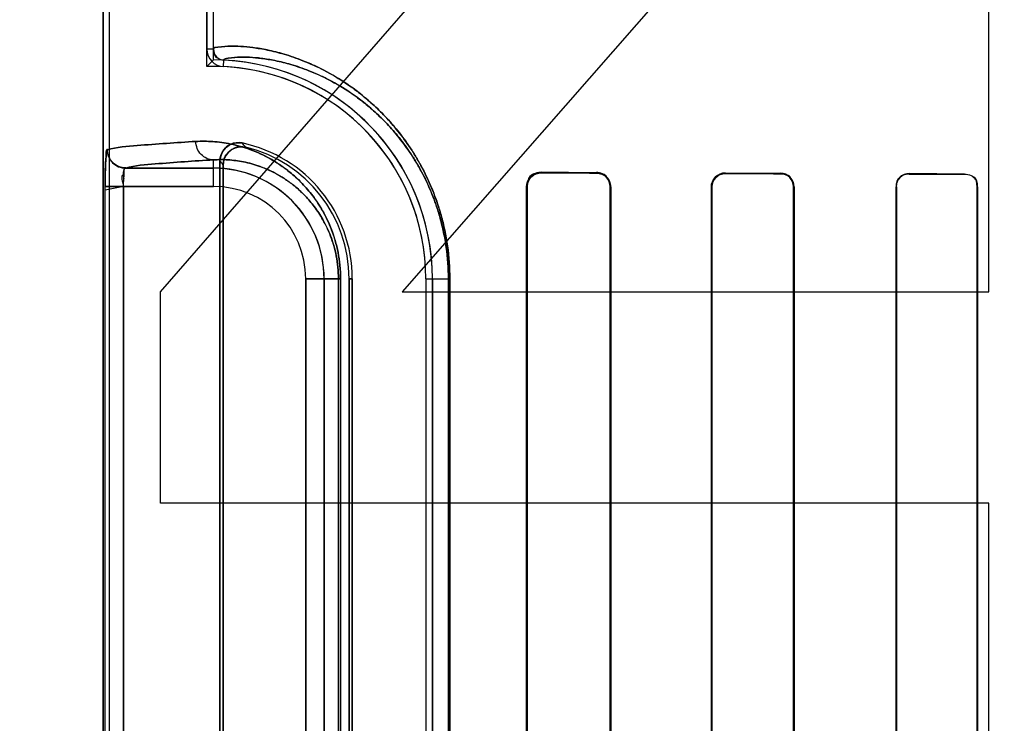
# Model space of a CAD drawing. Header units: millimetres. Extents: x 0 to 297, y 0 to 210.
# Tile 314 of 401: x 241.98 to 242.1137, y 156.8811 to 156.9767. Entities that reach past the tile are written whole.
import ezdxf

# ---------------------------------------------------------------- set-up
doc = ezdxf.new("R2010")
doc.units = ezdxf.units.MM
doc.header["$LTSCALE"] = 16.335
doc.layers.get('0').update_dxf_attribs({"linetype": 'CONTINUOUS'})
for name, color, linetype in [('AXES_REF', 7, 'CONTINUOUS'), ('INTFCLR_1', 7, 'CONTINUOUS'), ('INTFCLR_72935', 7, 'CONTINUOUS')]:
    doc.layers.add(name, color=color, linetype=linetype)

msp = doc.modelspace()

# ---------------------------------------------------------------- linework, layer by layer
at = {"color": 7, "linetype": 'Continuous'}
for p, q in [((241.9990984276, 156.939722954), (242.1115984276, 157.0689782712)), ((242.1115984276, 157.0306804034), (242.0319109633, 156.939722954)), ((242.1115984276, 156.939722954), (242.1115984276, 157.0306804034)), ((241.9990984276, 156.9109995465), (241.9990984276, 156.939722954)), ((242.0319109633, 156.939722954), (242.1115984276, 156.939722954)), ((242.1115984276, 156.9109995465), (241.9990984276, 156.9109995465)), ((242.1115984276, 156.8439782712), (242.1115984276, 156.9109995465))]:
    msp.add_line(p, q, dxfattribs=at)
for radius in [4.8479140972, 4.8475, 4.8164570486]:
    msp.add_circle((241.5069109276, 154.9564782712), radius, dxfattribs=at)
msp.add_arc((241.5069109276, 154.9564782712), 4.8, 278.2771290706, 261.7228709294, dxfattribs=at)
at = {"layer": 'AXES_REF', "color": 9, "linetype": 'Continuous'}
msp.add_circle((241.5069109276, 154.9564782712), 2.9642884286, dxfattribs=at)
at = {"layer": 'AXES_REF', "color": 7, "linetype": 'Continuous'}
msp.add_arc((241.5069109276, 154.9564782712), 4.91, 113.0826656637, 66.9173343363, dxfattribs=at)
at = {"layer": 'AXES_REF', "color": 9, "linetype": 'Continuous'}
msp.add_arc((241.5069109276, 154.9564782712), 4.4222561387, 94.4118118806, 85.5881881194, dxfattribs=at)
at = {"layer": 'INTFCLR_1', "color": 6, "linetype": 'Continuous'}
for p, q in [((241.9912747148, 156.7064711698), (241.9912747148, 158.0414711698)), ((241.9921563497, 156.7064711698), (241.9921563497, 158.0414795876)), ((242.0053930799, 157.5752664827), (242.0053930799, 156.9726758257)), ((242.0062747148, 156.9726758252), (242.0062747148, 157.5752665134)), ((242.0071563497, 156.8054539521), (242.0071563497, 156.9574883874)), ((242.0075937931, 156.9569398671), (242.0075937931, 156.8060024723)), ((242.0487989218, 156.9539711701), (242.0487989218, 156.8089711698)), ((242.0488895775, 156.9539711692), (242.0488895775, 156.8089711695)), ((242.0601642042, 156.8089711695), (242.0601642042, 156.9539711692)), ((242.0602461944, 156.8089711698), (242.0602461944, 156.9539711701)), ((242.0739123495, 156.9539711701), (242.0739123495, 156.8089711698)), ((242.0739881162, 156.9539711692), (242.0739881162, 156.8089711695)), ((242.0850773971, 156.8089711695), (242.0850773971, 156.9539711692)), ((242.0851484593, 156.8089711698), (242.0851484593, 156.9539711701)), ((242.0989967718, 156.9539711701), (242.0989967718, 156.8089711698)), ((242.0990641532, 156.9539711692), (242.0990641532, 156.8089711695)), ((242.1100094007, 156.8089711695), (242.1100094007, 156.9539711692)), ((242.1100738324, 156.8089711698), (242.1100738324, 156.9539711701)), ((242.0246960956, 156.8214711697), (242.0246960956, 156.9414711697)), ((242.0251335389, 156.9414711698), (242.0251335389, 156.8214711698)), ((242.0351335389, 156.9414711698), (242.0351335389, 156.8214711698)), ((242.0360151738, 156.8214711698), (242.0360151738, 156.9414711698))]:
    msp.add_line(p, q, dxfattribs=at)
at = {"layer": 'INTFCLR_1', "color": 9, "linetype": 'Continuous'}
for p, q in [((242.0062747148, 156.9726758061), (242.0053930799, 156.9726758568)), ((242.0076603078, 156.9702967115), (242.0077027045, 156.9711773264)), ((242.0062747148, 156.9540144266), (242.0062747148, 156.9576362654)), ((242.0062747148, 156.9565140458), (241.9943300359, 156.9565140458)), ((242.0508007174, 156.9558737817), (242.0508007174, 156.9559624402)), ((242.0583007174, 156.9559256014), (242.0583007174, 156.9558421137)), ((242.0758007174, 156.9557776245), (242.0758007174, 156.9558523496)), ((242.0833007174, 156.9558252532), (242.0833007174, 156.9557533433)), ((242.1008007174, 156.9557031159), (242.1008007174, 156.9557698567)), ((242.1083007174, 156.9557489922), (242.1083007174, 156.9556840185)), ((241.9915633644, 156.8089279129), (241.9915633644, 156.9540144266)), ((241.9940607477, 156.9540144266), (241.9940607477, 156.8089279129)), ((241.9940607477, 156.9540144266), (242.0062747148, 156.9540144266)), ((242.0487989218, 156.9539711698), (242.0488895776, 156.9539711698)), ((242.0601642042, 156.9539711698), (242.0602461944, 156.9539711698)), ((242.0739123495, 156.9539711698), (242.0739881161, 156.9539711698)), ((242.0850773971, 156.9539711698), (242.0851484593, 156.9539711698)), ((242.0989967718, 156.9539711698), (242.0990641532, 156.9539711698)), ((242.1100094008, 156.9539711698), (242.1100738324, 156.9539711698)), ((242.0188179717, 156.9414711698), (242.0188179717, 156.8214711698)), ((242.0188179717, 156.9414711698), (242.0235448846, 156.9414711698)), ((242.0213175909, 156.8214711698), (242.0213175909, 156.9414711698)), ((242.0232527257, 156.8214711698), (242.0232527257, 156.9414711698)), ((242.0235448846, 156.9414711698), (242.0235448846, 156.8214711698)), ((242.0246960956, 156.9414711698), (242.0251335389, 156.9414711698)), ((242.0351335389, 156.9414711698), (242.0383753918, 156.9414711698)), ((242.0381909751, 156.8214711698), (242.0381909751, 156.9414711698)), ((242.0383753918, 156.9414711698), (242.0383753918, 156.8214711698))]:
    msp.add_line(p, q, dxfattribs=at)
at = {"layer": 'INTFCLR_1', "color": 7, "linetype": 'Continuous'}
for p, q in [((242.0508007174, 156.9558737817), (242.0501889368, 156.9557756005)), ((241.9940607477, 156.9540144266), (241.9915622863, 156.9535313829)), ((241.9915633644, 156.9540144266), (241.9940607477, 156.9540144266))]:
    msp.add_line(p, q, dxfattribs=at)
at = {"layer": 'INTFCLR_1', "color": 6, "linetype": 'Continuous'}
for centre, radius, start, end in [((242.0077748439, 156.9726757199), 0.002381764, 179.9974572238, 267.2436646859), ((242.0077748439, 156.9726757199), 0.0015001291, 179.9967087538, 267.2436535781), ((242.0062747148, 156.9414711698), 0.028858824, 1.4556e-06, 87.24801020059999), ((242.0062747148, 156.9414711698), 0.0297404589, 0, 87.2479465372), ((242.0062747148, 156.9414711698), 0.018858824, 2.2275e-06, 78.1110808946), ((242.0062747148, 156.9414711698), 0.0184213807, 359.9999997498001, 76.16476395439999)]:
    msp.add_arc(centre, radius, start, end, dxfattribs=at)
at = {"layer": 'INTFCLR_1', "color": 9, "linetype": 'Continuous'}
for centre, radius, start, end in [((241.9749237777, 156.9271133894), 0.0481478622, 42.044052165, 42.95981988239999), ((241.9750822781, 156.9314607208), 0.0413059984, 38.0856594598, 39.0588530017), ((242.0062747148, 156.9414711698), 0.0150428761, 0, 89.9999999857), ((242.0062747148, 156.9414711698), 0.0125432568, 2.597e-07, 89.99999993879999)]:
    msp.add_arc(centre, radius, start, end, dxfattribs=at)
at = {"layer": 'INTFCLR_1', "color": 6, "linetype": 'Continuous'}
for centre, major_axis, ratio, start_param, end_param in [((242.2670507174, 156.9564711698), (0.2607760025, 0), 0.0034906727, -2.5485709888, -2.4989177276), ((242.2670507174, 156.9564711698), (0.2757760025, 0), 0.0034906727, -2.4721230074, -2.4294368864), ((242.2670507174, 156.9564711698), (0.2607760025, 0), 0.0034906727, -2.3940887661, -2.3526946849), ((242.2670507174, 156.9564711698), (0.2757760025, 0), 0.0034906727, -2.3371288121, -2.3000343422), ((242.2670507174, 156.9564711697), (0.2607760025, 0), 0.0034906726, -2.2620717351, -2.2252929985), ((242.2670507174, 156.9564711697), (0.2757760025, 0), 0.0034906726, -2.217857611, -2.1841931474)]:
    msp.add_ellipse(centre, major_axis=major_axis, ratio=ratio, start_param=start_param, end_param=end_param, dxfattribs=at)
at = {"layer": 'INTFCLR_1', "color": 9, "linetype": 'Continuous'}
for points, knots in [([(242.0383753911, 156.9414711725), (242.0383753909, 156.9429653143), (242.0382201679, 156.9451873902), (242.0377184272, 156.9480536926), (242.0372262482, 156.9500716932), (242.0366361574, 156.9519634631), (242.035769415, 156.9542483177), (242.0347681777, 156.9563431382), (242.0336659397, 156.9582465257), (242.0325836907, 156.9599206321), (242.0311906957, 156.9617827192), (242.0294594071, 156.9637270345), (242.027261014, 156.9658386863), (242.0245847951, 156.9679238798), (242.0218867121, 156.9695326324), (242.0198658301, 156.9705163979), (242.018068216, 156.9712800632), (242.0159897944, 156.9719955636), (242.0137046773, 156.9725675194), (242.0117176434, 156.9729019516), (242.0100762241, 156.9730599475), (242.0084120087, 156.9731160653), (242.0074326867, 156.9729981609), (242.006274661, 156.9728900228), (242.0062747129, 156.9726758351)], [0, 0, 0, 0, 0.0889624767, 0.1320587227, 0.1731704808, 0.2125452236, 0.2499716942, 0.3186065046, 0.3504676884, 0.3808901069, 0.4372578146, 0.4887306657, 0.535726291, 0.6186117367, 0.6900918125, 0.7223293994, 0.7523795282, 0.806346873, 0.8529608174, 0.8926493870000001, 0.9257163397, 0.9524727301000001, 0.9872470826, 1, 1, 1, 1]), ([(242.0381909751, 156.9414711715), (242.0381909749, 156.9428982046), (242.038043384, 156.9450203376), (242.0375662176, 156.9477579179), (242.0370981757, 156.9496850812), (242.0365370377, 156.951491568), (242.0357129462, 156.9536729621), (242.0347609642, 156.9556728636), (242.0337128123, 156.9574899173), (242.0326840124, 156.9590874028), (242.0313599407, 156.9608638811), (242.0297142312, 156.9627184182), (242.027625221, 156.9647312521), (242.0250825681, 156.9667176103), (242.0225187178, 156.9682486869), (242.0205989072, 156.9691835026), (242.0188919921, 156.9699080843), (242.0169188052, 156.9705854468), (242.0147496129, 156.9711244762), (242.012864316, 156.9714361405), (242.0113064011, 156.9715809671), (242.0097299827, 156.9716225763), (242.0087913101, 156.9715141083), (242.0077020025, 156.9713824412), (242.0077027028, 156.9711773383)], [0, 0, 0, 0, 0.08925570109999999, 0.1324872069, 0.1737209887, 0.2132043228, 0.2507249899, 0.319505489, 0.3514207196, 0.3818859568, 0.4383088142, 0.4898030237, 0.5367929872, 0.6196084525, 0.6909676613, 0.7231332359, 0.7531068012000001, 0.8069147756, 0.8533706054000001, 0.8929116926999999, 0.9258489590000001, 0.952499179, 0.9871714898, 1, 1, 1, 1]), ([(242.0038890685, 156.9601358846), (242.0012284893, 156.9599890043), (241.9972183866, 156.9596781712), (241.9931602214, 156.9593726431), (241.9918351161, 156.9590136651)], [0, 0, 0, 0, 0.6599704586, 1, 1, 1, 1]), ([(242.0235448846, 156.9414711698), (242.0235448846, 156.9420777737), (242.0234864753, 156.9432749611), (242.0232330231, 156.9450113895), (242.022840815, 156.9466352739), (242.0223427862, 156.9481201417), (242.0217675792, 156.9494634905), (242.0209542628, 156.951026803), (242.0198488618, 156.9527066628), (242.0184086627, 156.9543939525), (242.0169477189, 156.9557630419), (242.0154893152, 156.9568746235), (242.0136344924, 156.9580311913), (242.0113694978, 156.9590733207), (242.0087179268, 156.9598260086), (242.0062400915, 156.9601663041), (242.0046480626, 156.9601777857), (242.0038890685, 156.9601358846)], [0, 0, 0, 0, 0.0600429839, 0.1184181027, 0.1734493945, 0.22517713, 0.2732606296, 0.3179414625, 0.3994792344, 0.4716692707, 0.5370373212, 0.5972913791, 0.6528779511, 0.7531551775, 0.8428840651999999, 0.9247587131, 1, 1, 1, 1]), ([(242.0062747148, 156.9576362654), (242.0056624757, 156.9576396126), (242.0043779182, 156.9582049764), (242.003892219, 156.9595032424), (242.0038890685, 156.9601358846)], [0, 0, 0, 0, 0.4918058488, 1, 1, 1, 1]), ([(241.9943300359, 156.9565140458), (241.9956425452, 156.9568728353), (241.9996645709, 156.9571786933), (242.0036382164, 156.9574893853), (242.0062747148, 156.9576362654)], [0, 0, 0, 0, 0.3400599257, 1, 1, 1, 1]), ([(242.0232527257, 156.9414711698), (242.0232527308, 156.9419999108), (242.0232020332, 156.9430433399), (242.0229821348, 156.9445565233), (242.0226417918, 156.9459714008), (242.0220856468, 156.947636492), (242.0212378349, 156.9494407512), (242.0200480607, 156.9512543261), (242.0187999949, 156.9527199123), (242.0175351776, 156.9539066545), (242.0162730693, 156.9548683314), (242.0146703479, 156.9558658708), (242.0127145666, 156.9567606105), (242.0104278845, 156.9573996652), (242.0082946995, 156.9576795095), (242.0069262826, 156.9576779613), (242.0062747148, 156.9576362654)], [0, 0, 0, 0, 0.0604434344, 0.11919797, 0.1745530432, 0.2265687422, 0.3196855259, 0.4015022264, 0.473822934, 0.5392349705, 0.5994014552, 0.6549095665, 0.7547931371, 0.8440475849, 0.9253631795, 1, 1, 1, 1])]:
    msp.add_open_spline(points, degree=3, knots=knots, dxfattribs=at)
at = {"layer": 'INTFCLR_1', "color": 6, "linetype": 'Continuous'}
for points, knots in [([(242.0071563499, 156.957488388), (242.0071563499, 156.9580180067), (242.007599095, 156.9594830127), (242.0092901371, 156.9601085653), (242.0101599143, 156.9599254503)], [0, 0, 0, 0, 0.3733751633, 1, 1, 1, 1]), ([(242.0106798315, 156.9593580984), (242.0101563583, 156.9594870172), (242.0085958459, 156.9594001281), (242.0075937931, 156.9578442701), (242.0075937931, 156.9569398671)], [0, 0, 0, 0, 0.3734727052, 1, 1, 1, 1]), ([(241.9918351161, 156.9590136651), (241.9918358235, 156.9583763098), (241.9923677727, 156.9570500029), (241.993693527, 156.956514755), (241.9943300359, 156.9565140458)], [0, 0, 0, 0, 0.5003322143, 1, 1, 1, 1]), ([(242.0508007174, 156.9559624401), (242.0503494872, 156.9559647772), (242.0492964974, 156.955609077), (242.0487989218, 156.9545380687), (242.0487989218, 156.9539711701)], [0, 0, 0, 0, 0.4431989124, 1, 1, 1, 1]), ([(242.0602461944, 156.9539711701), (242.0602461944, 156.9544295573), (242.0598760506, 156.9554581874), (242.058836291, 156.9559231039), (242.0583007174, 156.9559256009)], [0, 0, 0, 0, 0.4611695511, 1, 1, 1, 1]), ([(242.0601642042, 156.9539711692), (242.0601642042, 156.9544246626), (242.0597932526, 156.955412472), (242.0587993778, 156.955840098), (242.0583007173, 156.9558421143)], [0, 0, 0, 0, 0.4762795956, 1, 1, 1, 1]), ([(242.0758007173, 156.9558523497), (242.0753082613, 156.9558542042), (242.0743021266, 156.9554413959), (242.0739123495, 156.9544407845), (242.0739123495, 156.9539711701)], [0, 0, 0, 0, 0.511872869, 1, 1, 1, 1]), ([(242.0758007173, 156.9557776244), (242.0753320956, 156.955779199), (242.0743670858, 156.9553875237), (242.0739881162, 156.9544261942), (242.0739881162, 156.9539711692)], [0, 0, 0, 0, 0.5073617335, 1, 1, 1, 1]), ([(242.0851484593, 156.9539711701), (242.0851484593, 156.9544375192), (242.0847615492, 156.9554200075), (242.0837784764, 156.9558235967), (242.0833007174, 156.9558252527)], [0, 0, 0, 0, 0.493955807, 1, 1, 1, 1]), ([(242.0850773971, 156.9539711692), (242.0850773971, 156.9544274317), (242.0846956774, 156.9553730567), (242.0837520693, 156.9557519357), (242.0833007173, 156.9557533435)], [0, 0, 0, 0, 0.5027039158, 1, 1, 1, 1]), ([(242.1008007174, 156.955769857), (242.1003476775, 156.9557711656), (242.0993899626, 156.9553963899), (242.0989967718, 156.9544374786), (242.0989967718, 156.9539711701)], [0, 0, 0, 0, 0.4927847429, 1, 1, 1, 1])]:
    msp.add_open_spline(points, degree=3, knots=knots, dxfattribs=at)
at = {"layer": 'INTFCLR_1', "color": 7, "linetype": 'Continuous'}
for points, knots in [([(241.9915622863, 156.9535313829), (241.9915608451, 156.9538533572), (241.9915650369, 156.9546448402), (241.9915723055, 156.9557278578), (241.9916042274, 156.9567248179), (241.9916177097, 156.9576597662), (241.9917576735, 156.9582740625), (241.9916996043, 156.9589769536), (241.9918351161, 156.9590136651)], [0, 0, 0, 0, 0.1755373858, 0.4319359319, 0.5881395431, 0.7249066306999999, 0.9234579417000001, 1, 1, 1, 1]), ([(241.9918351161, 156.9590136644), (241.9917180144, 156.9584282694), (241.9915905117, 156.9572257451), (241.9915739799, 156.9555528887), (241.9915633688, 156.9544757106), (241.9915633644, 156.9540144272)], [0, 0, 0, 0, 0.3551236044, 0.7239396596, 1, 1, 1, 1]), ([(242.0508007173, 156.9558737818), (242.0503426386, 156.9558674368), (242.0493328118, 156.9555099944), (242.0488870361, 156.9544862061), (242.0488895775, 156.9539711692)], [0, 0, 0, 0, 0.470754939, 1, 1, 1, 1])]:
    msp.add_open_spline(points, degree=3, knots=knots, dxfattribs=at)
at = {"layer": 'INTFCLR_1', "color": 6, "linetype": 'Continuous'}
for points in [[(241.9943300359, 156.9565140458), (241.9938514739, 156.9564491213), (241.9940735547, 156.9555704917), (241.9940765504, 156.9550875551)], [(242.1008007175, 156.9557031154), (242.1002789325, 156.9557044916), (242.0994026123, 156.9555208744), (242.0994026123, 156.9549990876)], [(242.1100094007, 156.9539711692), (242.1100094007, 156.9544237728), (242.1099237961, 156.9552166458), (242.1094711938, 156.955217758)], [(242.1100738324, 156.9539711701), (242.1100738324, 156.9544361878), (242.1099914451, 156.9552530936), (242.1095264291, 156.9552543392)]]:
    msp.add_open_spline(points, degree=3, dxfattribs=at)
at = {"layer": 'INTFCLR_1', "color": 7, "linetype": 'Continuous'}
msp.add_open_spline([(242.0501889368, 156.9557756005), (242.0496947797, 156.9556103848), (242.0490408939, 156.9552357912), (242.0490409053, 156.9547147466)], degree=3, dxfattribs=at)
at = {"layer": 'INTFCLR_72935', "color": 6, "linetype": 'Continuous'}
for p, q in [((241.9912747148, 158.0414711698), (241.9912747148, 156.7064711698)), ((241.9921563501, 156.7064711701), (241.9921563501, 158.0414880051)), ((242.0053930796, 156.9703165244), (242.0053930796, 157.577625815)), ((242.0062747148, 156.9712116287), (242.0062747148, 157.5767307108)), ((242.0062747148, 156.9712116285), (242.0053930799, 156.9703165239)), ((242.0071563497, 156.9574883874), (242.0071563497, 156.8054539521)), ((242.0075937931, 156.8060024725), (242.0075937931, 156.9569398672)), ((242.0487989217, 156.8089711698), (242.0487989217, 156.9539711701)), ((242.0488895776, 156.8089711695), (242.0488895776, 156.9539711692)), ((242.0601642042, 156.9539711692), (242.0601642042, 156.8089711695)), ((242.0602461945, 156.9539711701), (242.0602461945, 156.8089711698)), ((242.0739123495, 156.8089711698), (242.0739123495, 156.9539711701)), ((242.0739881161, 156.8089711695), (242.0739881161, 156.9539711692)), ((242.0850773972, 156.9539711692), (242.0850773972, 156.8089711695)), ((242.0851484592, 156.9539711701), (242.0851484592, 156.8089711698)), ((242.0989967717, 156.8089711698), (242.0989967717, 156.9539711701)), ((242.0990641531, 156.8089711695), (242.0990641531, 156.9539711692)), ((242.1100094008, 156.9539711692), (242.1100094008, 156.8089711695)), ((242.1100738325, 156.9539711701), (242.1100738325, 156.8089711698)), ((242.0246960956, 156.9414711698), (242.0246960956, 156.8214711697)), ((242.0251335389, 156.8214711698), (242.0251335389, 156.9414711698)), ((242.035133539, 156.9414711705), (242.035133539, 156.8214711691)), ((242.0360151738, 156.9414711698), (242.0360151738, 156.8214711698))]:
    msp.add_line(p, q, dxfattribs=at)
at = {"layer": 'INTFCLR_72935', "color": 9, "linetype": 'Continuous'}
for p, q in [((242.0062747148, 156.9540144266), (242.0062747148, 156.9576362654)), ((241.9943300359, 156.9565140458), (242.0062747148, 156.9565140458)), ((242.0508007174, 156.9559624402), (242.0508007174, 156.9558737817)), ((242.0583007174, 156.9558421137), (242.0583007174, 156.9559256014)), ((242.0758007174, 156.9558523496), (242.0758007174, 156.9557776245)), ((242.0833007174, 156.9557533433), (242.0833007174, 156.9558252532)), ((242.1008007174, 156.9557698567), (242.1008007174, 156.9557031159)), ((242.1083007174, 156.9556840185), (242.1083007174, 156.9557489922)), ((241.9915633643, 156.8089279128), (241.9915633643, 156.9540144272)), ((242.0062747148, 156.9540144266), (241.9915633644, 156.9540144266)), ((241.9940607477, 156.8089279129), (241.9940607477, 156.9540144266)), ((242.0488895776, 156.9539711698), (242.0487989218, 156.9539711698)), ((242.0602461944, 156.9539711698), (242.0601642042, 156.9539711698)), ((242.0739881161, 156.9539711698), (242.0739123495, 156.9539711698)), ((242.0851484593, 156.9539711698), (242.0850773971, 156.9539711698)), ((242.0990641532, 156.9539711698), (242.0989967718, 156.9539711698)), ((242.1100738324, 156.9539711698), (242.1100094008, 156.9539711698)), ((242.0188179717, 156.8214711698), (242.0188179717, 156.9414711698)), ((242.0235448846, 156.9414711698), (242.0188179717, 156.9414711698)), ((242.0213175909, 156.9414711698), (242.0213175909, 156.8214711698)), ((242.0232527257, 156.9414711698), (242.0232527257, 156.8214711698)), ((242.0235448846, 156.9414711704), (242.0235448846, 156.8214711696)), ((242.0251335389, 156.9414711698), (242.0246960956, 156.9414711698)), ((242.0351335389, 156.9414711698), (242.0383753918, 156.9414711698)), ((242.0381909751, 156.9414711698), (242.0381909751, 156.8214711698)), ((242.0383753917, 156.9414711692), (242.0383753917, 156.8214711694))]:
    msp.add_line(p, q, dxfattribs=at)
at = {"layer": 'INTFCLR_72935', "color": 7, "linetype": 'Continuous'}
for p, q in [((242.0508007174, 156.9559624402), (242.0501809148, 156.9558669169)), ((242.0501915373, 156.9557764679), (242.0508007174, 156.9558737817))]:
    msp.add_line(p, q, dxfattribs=at)
at = {"layer": 'INTFCLR_72935', "color": 6, "linetype": 'Continuous'}
for radius, start, end in [(0.028858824, 1.4556e-06, 91.7506546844), (0.0297404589, 0, 90), (0.018858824, 2.2275e-06, 78.1110808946), (0.0184213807, 1.409e-07, 76.16476393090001)]:
    msp.add_arc((242.0062747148, 156.9414711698), radius, start, end, dxfattribs=at)
at = {"layer": 'INTFCLR_72935', "color": 9, "linetype": 'Continuous'}
for centre, radius, start, end in [((241.9749237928, 156.9271134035), 0.0481478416, 42.0440516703, 42.9598197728), ((241.9750822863, 156.9314607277), 0.0413059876, 38.0856590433, 39.05885283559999), ((242.0062747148, 156.9414711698), 0.0150428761, 0, 90.0000000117), ((242.0062747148, 156.9414711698), 0.0125432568, 2.597e-07, 89.99999993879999)]:
    msp.add_arc(centre, radius, start, end, dxfattribs=at)
at = {"layer": 'INTFCLR_72935', "color": 6, "linetype": 'Continuous'}
for centre, major_axis, ratio, start_param, end_param in [((242.2670507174, 156.9564711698), (0.2607760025, 0), 0.0034906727, -2.5485709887, -2.4989177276), ((242.2670507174, 156.9564711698), (0.2757760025, 0), 0.0034906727, -2.4721230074, -2.4294368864), ((242.2670507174, 156.9564711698), (0.2607760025, 0), 0.0034906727, -2.3940887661, -2.3526946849), ((242.2670507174, 156.9564711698), (0.2757760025, 0), 0.0034906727, -2.3371288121, -2.3000343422), ((242.2670507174, 156.9564711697), (0.2607760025, 0), 0.0034906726, -2.262071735, -2.2252929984), ((242.2670507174, 156.9564711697), (0.2757760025, 0), 0.0034906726, -2.217857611, -2.1841931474)]:
    msp.add_ellipse(centre, major_axis=major_axis, ratio=ratio, start_param=start_param, end_param=end_param, dxfattribs=at)
at = {"layer": 'INTFCLR_72935', "color": 9, "linetype": 'Continuous'}
for points, knots in [([(242.0062747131, 156.9726758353), (242.0062746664, 156.9728926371), (242.0074448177, 156.9729979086), (242.0084295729, 156.9731169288), (242.0100987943, 156.9730582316), (242.0117372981, 156.9728992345), (242.0137172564, 156.9725645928), (242.015996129, 156.9719935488), (242.0185781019, 156.9711043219), (242.0214419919, 156.9697965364), (242.0239465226, 156.9683051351), (242.0260510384, 156.966781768), (242.0277367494, 156.9653815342), (242.0294528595, 156.9637335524), (242.0311779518, 156.9617975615), (242.0325653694, 156.9599463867), (242.0336477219, 156.9582763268), (242.0347540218, 156.9563706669), (242.0357590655, 156.9542724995), (242.0366292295, 156.9519837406), (242.0372219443, 156.9500877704), (242.037716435, 156.9480638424), (242.0382197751, 156.9451921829), (242.0383753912, 156.9429669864), (242.0383753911, 156.9414711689)], [0, 0, 0, 0, 0.0129082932, 0.0479369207, 0.0747656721, 0.1077870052, 0.1472777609, 0.1937244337, 0.2476759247, 0.3095864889, 0.3808801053, 0.4208017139, 0.4641838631, 0.5112475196, 0.5623302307, 0.6184106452, 0.6487898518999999, 0.6807805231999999, 0.7495641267, 0.7869849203, 0.826503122, 0.8677591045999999, 0.910939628, 1, 1, 1, 1]), ([(242.007702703, 156.9711773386), (242.0077019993, 156.9713849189), (242.0088028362, 156.9715140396), (242.0097466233, 156.9716235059), (242.0113278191, 156.9715794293), (242.0128829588, 156.9714336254), (242.0147615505, 156.9711217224), (242.0169248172, 156.9705835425), (242.0193764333, 156.969741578), (242.0220966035, 156.9684995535), (242.0244755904, 156.9670807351), (242.0264749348, 156.9656301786), (242.028076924, 156.9642958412), (242.0297080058, 156.9627246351), (242.0313478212, 156.960878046), (242.032666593, 156.9591119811), (242.033695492, 156.9575183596), (242.0347475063, 156.95569914), (242.035703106, 156.9536960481), (242.0365304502, 156.9515109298), (242.0370940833, 156.9497004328), (242.0375643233, 156.9477676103), (242.0380430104, 156.9450249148), (242.0381909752, 156.9428998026), (242.0381909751, 156.9414711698)], [0, 0, 0, 0, 0.0129831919, 0.0479084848, 0.07463076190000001, 0.1075226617, 0.1468667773, 0.1931559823, 0.2469482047, 0.3087107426, 0.3798835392, 0.4197618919, 0.463117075, 0.5101750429, 0.5612788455, 0.6174138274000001, 0.6478355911, 0.6798803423, 0.7488096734, 0.7863245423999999, 0.8259516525, 0.8673300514, 0.9106460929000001, 1, 1, 1, 1]), ([(241.9918351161, 156.9590136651), (241.9931602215, 156.9593726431), (241.9972183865, 156.9596781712), (242.0012284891, 156.9599890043), (242.0038890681, 156.9601358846)], [0, 0, 0, 0, 0.3400295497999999, 1, 1, 1, 1]), ([(242.0038890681, 156.9601358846), (242.0046461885, 156.9601776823), (242.0062318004, 156.9601664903), (242.0087011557, 156.9598290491), (242.0113489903, 156.9590809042), (242.0136177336, 156.9580404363), (242.0154777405, 156.9568827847), (242.0169423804, 156.9557678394), (242.0184060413, 156.9543969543), (242.0198420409, 156.9527146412), (242.02094393, 156.9510432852), (242.0217571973, 156.9494858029), (242.0223358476, 156.9481386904), (242.0228371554, 156.9466485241), (242.0232302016, 156.9450256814), (242.02348571, 156.9432840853), (242.0235448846, 156.9420844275), (242.0235448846, 156.9414711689)], [0, 0, 0, 0, 0.0750554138, 0.1564841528, 0.2459854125, 0.3464640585, 0.4023384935, 0.4625915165, 0.5283646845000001, 0.6004622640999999, 0.6810443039, 0.7258982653, 0.7742486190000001, 0.8260106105, 0.8813405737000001, 0.9392984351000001, 1, 1, 1, 1]), ([(242.0062747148, 156.9576362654), (242.0056624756, 156.9576396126), (242.0043779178, 156.9582049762), (242.0038922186, 156.9595032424), (242.0038890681, 156.9601358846)], [0, 0, 0, 0, 0.4918058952, 1, 1, 1, 1]), ([(242.0062747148, 156.9576362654), (242.0036382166, 156.9574893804), (241.9996645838, 156.9571786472), (241.9956425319, 156.9568728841), (241.9943300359, 156.9565140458)], [0, 0, 0, 0, 0.659940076, 1, 1, 1, 1]), ([(242.0062747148, 156.9576362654), (242.006924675, 156.9576778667), (242.008287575, 156.9576796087), (242.0104134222, 156.9574022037), (242.0126968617, 156.9567671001), (242.0146558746, 156.9558738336), (242.0162630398, 156.9548753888), (242.017530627, 156.9539107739), (242.0187978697, 156.9527223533), (242.0200424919, 156.951260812), (242.021230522, 156.9494530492), (242.0220789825, 156.9476536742), (242.0226385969, 156.9459828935), (242.0229797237, 156.9445687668), (242.0232013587, 156.9430512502), (242.0232527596, 156.9420057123), (242.0232527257, 156.9414711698)], [0, 0, 0, 0, 0.07445269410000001, 0.1553255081, 0.2443501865, 0.3444346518, 0.4002308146, 0.4603906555, 0.5262223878, 0.5984573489, 0.6793343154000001, 0.7728337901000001, 0.8249234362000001, 0.8805639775, 0.9388934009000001, 1, 1, 1, 1])]:
    msp.add_open_spline(points, degree=3, knots=knots, dxfattribs=at)
at = {"layer": 'INTFCLR_72935', "color": 6, "linetype": 'Continuous'}
for points in [[(242.0062747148, 156.9726758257), (242.0062747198, 156.9722195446), (242.0064456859, 156.9714807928), (242.0069014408, 156.9714588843)], [(242.0833007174, 156.9557533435), (242.0837583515, 156.9557519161), (242.0845660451, 156.9556782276), (242.0845660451, 156.9552205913)], [(242.1083007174, 156.9556840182), (242.1088169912, 156.9556827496), (242.1096804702, 156.9554966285), (242.1096804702, 156.9549803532)], [(242.0990641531, 156.9539711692), (242.0990641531, 156.9544293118), (242.0991513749, 156.9552339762), (242.0996095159, 156.9552327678)], [(242.1100738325, 156.9539711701), (242.1100738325, 156.9544393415), (242.1099871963, 156.9552602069), (242.1095190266, 156.9552614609)]]:
    msp.add_open_spline(points, degree=3, dxfattribs=at)
for points, knots in [([(242.0101599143, 156.9599254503), (242.0096416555, 156.9600345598), (242.008116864, 156.9599031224), (242.0071563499, 156.9583772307), (242.0071563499, 156.957488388)], [0, 0, 0, 0, 0.3733759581, 1, 1, 1, 1]), ([(242.0075937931, 156.9569398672), (242.0075937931, 156.957478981), (242.0080513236, 156.9589734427), (242.0098016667, 156.9595743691), (242.0106798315, 156.9593580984)], [0, 0, 0, 0, 0.3734722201, 1, 1, 1, 1]), ([(242.0602461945, 156.9539711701), (242.0602461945, 156.9544910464), (242.0598049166, 156.9555304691), (242.058775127, 156.955923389), (242.0583007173, 156.9559256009)], [0, 0, 0, 0, 0.5228611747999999, 1, 1, 1, 1]), ([(242.0583007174, 156.9558421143), (242.0587990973, 156.9558400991), (242.0597929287, 156.9554128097), (242.0601642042, 156.9544249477), (242.0601642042, 156.9539711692)], [0, 0, 0, 0, 0.5234232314, 1, 1, 1, 1]), ([(242.0739123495, 156.9539711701), (242.0739123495, 156.9544327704), (242.0742931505, 156.9554317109), (242.0753003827, 156.9558542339), (242.0758007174, 156.9558523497)], [0, 0, 0, 0, 0.4798646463, 1, 1, 1, 1]), ([(242.0739881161, 156.9539711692), (242.0739881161, 156.9544304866), (242.0743723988, 156.9553923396), (242.0753364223, 156.9557791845), (242.0758007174, 156.9557776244)], [0, 0, 0, 0, 0.4973039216, 1, 1, 1, 1]), ([(242.0851484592, 156.9539711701), (242.0851484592, 156.9544391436), (242.0847593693, 156.9554216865), (242.0837768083, 156.9558236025), (242.0833007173, 156.9558252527)], [0, 0, 0, 0, 0.4956992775, 1, 1, 1, 1]), ([(242.1008007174, 156.955769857), (242.1003416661, 156.955771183), (242.0993827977, 156.9553894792), (242.0989967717, 156.9544315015), (242.0989967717, 156.9539711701)], [0, 0, 0, 0, 0.4993048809, 1, 1, 1, 1])]:
    msp.add_open_spline(points, degree=3, knots=knots, dxfattribs=at)
at = {"layer": 'INTFCLR_72935', "color": 7, "linetype": 'Continuous'}
for points, knots in [([(241.9918657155, 156.9590453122), (241.9917672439, 156.9591626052), (241.9916793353, 156.9581196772), (241.9916202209, 156.9575006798), (241.991571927, 156.9557560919), (241.9915633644, 156.9546464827), (241.9915633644, 156.9540144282)], [0, 0, 0, 0, 0.090819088, 0.3065073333, 0.6251820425, 1, 1, 1, 1]), ([(241.9915633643, 156.9540144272), (241.9915633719, 156.9544766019), (241.9915740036, 156.9555542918), (241.9915905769, 156.957227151), (241.9917180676, 156.9584287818), (241.9918351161, 156.9590136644)], [0, 0, 0, 0, 0.2765935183, 0.6451828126, 1, 1, 1, 1]), ([(241.9918351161, 156.9590136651), (241.9918358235, 156.9583763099), (241.9923677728, 156.9570500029), (241.993693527, 156.956514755), (241.9943300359, 156.9565140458)], [0, 0, 0, 0, 0.5003322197, 1, 1, 1, 1]), ([(241.9943602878, 156.9565298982), (241.9937223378, 156.9565268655), (241.9923863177, 156.9570651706), (241.9918626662, 156.9584035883), (241.9918657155, 156.9590453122)], [0, 0, 0, 0, 0.4985254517, 1, 1, 1, 1]), ([(241.9940607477, 156.9540144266), (241.9940607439, 156.9541752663), (241.9940632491, 156.9548537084), (241.9941312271, 156.9553493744), (241.9941785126, 156.9566377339), (241.9943602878, 156.9565298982)], [0, 0, 0, 0, 0.1889097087, 0.7517593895, 1, 1, 1, 1]), ([(242.0487989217, 156.9539711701), (242.0487989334, 156.9544601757), (242.0492024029, 156.9555231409), (242.0502705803, 156.9559558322), (242.0508007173, 156.9559624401)], [0, 0, 0, 0, 0.479801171, 1, 1, 1, 1]), ([(242.0488895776, 156.9539711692), (242.0488894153, 156.9544820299), (242.0493266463, 156.9555058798), (242.0503383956, 156.9558660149), (242.0508007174, 156.9558737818)], [0, 0, 0, 0, 0.5249030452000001, 1, 1, 1, 1])]:
    msp.add_open_spline(points, degree=3, knots=knots, dxfattribs=at)
for points in [[(241.9940607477, 156.9540144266), (241.9940607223, 156.9545518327), (241.9935846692, 156.9555531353), (241.9941171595, 156.9556256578)], [(242.0488895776, 156.9539711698), (242.0488895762, 156.9545084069), (242.0490624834, 156.9552615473), (242.0495722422, 156.955431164)], [(242.0501809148, 156.9558669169), (242.0497087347, 156.9557151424), (242.049037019, 156.9554113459), (242.0490370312, 156.9549153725)]]:
    msp.add_open_spline(points, degree=3, dxfattribs=at)

doc.saveas('drawing.dxf')
